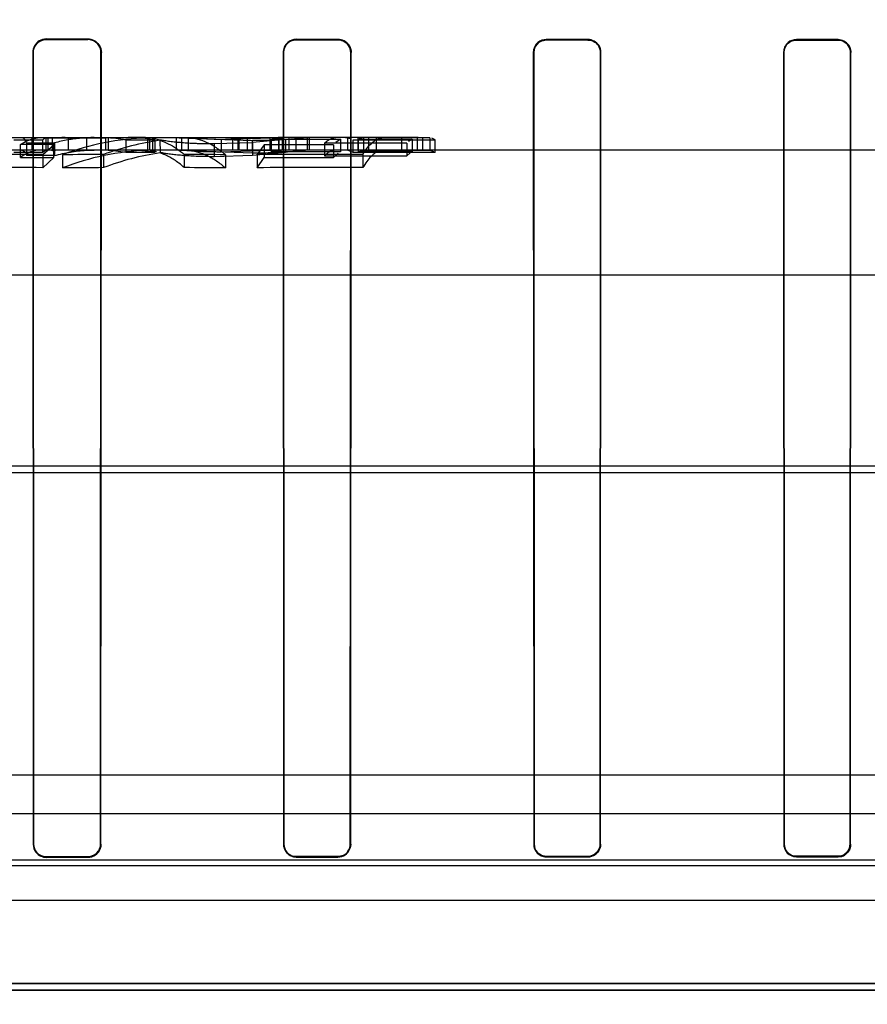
# Model space of a CAD drawing. Header units: millimetres. Extents: x 0 to 297, y 0 to 210.
# Tile 402 of 455: x 240.037 to 240.2, y 160.559 to 160.748. Entities that reach past the tile are written whole.
import ezdxf

# ---------------------------------------------------------------- set-up
doc = ezdxf.new("R2010")
doc.units = ezdxf.units.MM
doc.header["$LTSCALE"] = 16.335
doc.layers.get('0').update_dxf_attribs({"linetype": 'CONTINUOUS'})
for name, color, linetype in [('AXES_REF', 7, 'CONTINUOUS'), ('INTFCLR_1', 7, 'CONTINUOUS'), ('INTFCLR_144815', 7, 'CONTINUOUS'), ('INTFCLR_72935', 7, 'CONTINUOUS')]:
    doc.layers.add(name, color=color, linetype=linetype)

msp = doc.modelspace()

# ---------------------------------------------------------------- linework, layer by layer
at = {"color": 7, "linetype": 'Continuous'}
for radius in [7.756662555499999, 7.756, 7.706331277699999]:
    msp.add_circle((241.4302422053, 154.539298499), radius, dxfattribs=at)
msp.add_arc((241.4302422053, 154.539298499), 7.68, 278.2771290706, 261.7228709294, dxfattribs=at)
at = {"layer": 'AXES_REF', "color": 9, "linetype": 'Continuous'}
msp.add_arc((241.4302422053, 154.539298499), 7.075609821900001, 94.4118118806, 85.5881881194, dxfattribs=at)
at = {"layer": 'INTFCLR_1', "color": 9, "linetype": 'Continuous'}
for p, q in [((240.0420185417, 160.7445349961), (240.0420185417, 160.7446307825)), ((240.0500185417, 160.7446190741), (240.0500185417, 160.7445240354)), ((240.0900185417, 160.7444779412), (240.0900185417, 160.7445699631)), ((240.0980185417, 160.7445619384), (240.0980185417, 160.7444703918)), ((240.1380185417, 160.7444405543), (240.1380185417, 160.7445302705)), ((240.1460185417, 160.7445255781), (240.1460185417, 160.744436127)), ((240.1860185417, 160.7444214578), (240.1860185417, 160.7445100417)), ((240.1940185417, 160.7445084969), (240.1940185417, 160.7444199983)), ((240.0394126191, 160.7420254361), (240.0395084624, 160.7420254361)), ((240.0525108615, 160.7420254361), (240.0526052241, 160.7420254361)), ((240.0874744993, 160.7420254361), (240.0875664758, 160.7420254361)), ((240.1004584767, 160.7420254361), (240.1005495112, 160.7420254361)), ((240.1355151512, 160.7420254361), (240.135604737, 160.7420254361)), ((240.1484252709, 160.7420254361), (240.1485143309, 160.7420254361)), ((240.1835363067, 160.7420254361), (240.18362468, 160.7420254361)), ((240.196410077, 160.7420254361), (240.1964982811, 160.7420254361)), ((240.0395940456, 160.5900254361), (240.0395037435, 160.5900254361)), ((240.0525155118, 160.5900254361), (240.0524264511, 160.5900254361)), ((240.0876489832, 160.5900254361), (240.0875619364, 160.5900254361)), ((240.1004629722, 160.5900254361), (240.1003767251, 160.5900254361)), ((240.1356853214, 160.5900254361), (240.1356003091, 160.5900254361)), ((240.1484296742, 160.5900254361), (240.1483451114, 160.5900254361)), ((240.1837042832, 160.5900254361), (240.1836203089, 160.5900254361)), ((240.1964144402, 160.5900254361), (240.1963306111, 160.5900254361)), ((240.0420185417, 160.5875140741), (240.0420185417, 160.5876040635)), ((240.0500185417, 160.587614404), (240.0500185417, 160.5875250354)), ((240.0900185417, 160.5875711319), (240.0900185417, 160.5876579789)), ((240.0980185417, 160.5876651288), (240.0980185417, 160.5875786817)), ((240.1380185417, 160.5876085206), (240.1380185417, 160.5876934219)), ((240.1460185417, 160.5876976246), (240.1460185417, 160.5876129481)), ((240.1860185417, 160.587627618), (240.1860185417, 160.5877115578)), ((240.1940185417, 160.5877129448), (240.1940185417, 160.5876290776))]:
    msp.add_line(p, q, dxfattribs=at)
at = {"layer": 'INTFCLR_1', "color": 6, "linetype": 'Continuous'}
for p, q in [((240.0420185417, 160.7446307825), (240.0500185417, 160.7446190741)), ((240.0500185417, 160.7445240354), (240.0420185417, 160.7445349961)), ((240.0900185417, 160.7445699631), (240.0980185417, 160.7445619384)), ((240.0980185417, 160.7444703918), (240.0900185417, 160.7444779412)), ((240.1380185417, 160.7445302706), (240.1460185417, 160.7445255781)), ((240.1460185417, 160.744436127), (240.1380185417, 160.7444405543)), ((240.1860185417, 160.7445100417), (240.1940185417, 160.7445084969)), ((240.1940185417, 160.7444199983), (240.1860185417, 160.7444214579)), ((240.0394126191, 160.7420254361), (240.0395037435, 160.5900254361)), ((240.0395084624, 160.7420254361), (240.0395940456, 160.5900254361)), ((240.0524264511, 160.5900254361), (240.0525108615, 160.7420254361)), ((240.0525155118, 160.5900254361), (240.0526052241, 160.7420254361)), ((240.0874744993, 160.7420254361), (240.0875619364, 160.5900254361)), ((240.0875664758, 160.7420254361), (240.0876489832, 160.5900254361)), ((240.1003767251, 160.5900254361), (240.1004584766, 160.7420254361)), ((240.1004629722, 160.5900254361), (240.1005495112, 160.7420254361)), ((240.1355151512, 160.7420254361), (240.1356003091, 160.5900254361)), ((240.135604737, 160.7420254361), (240.1356853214, 160.5900254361)), ((240.1483451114, 160.5900254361), (240.1484252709, 160.7420254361)), ((240.1484296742, 160.5900254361), (240.1485143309, 160.7420254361)), ((240.1835363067, 160.7420254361), (240.1836203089, 160.5900254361)), ((240.18362468, 160.7420254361), (240.1837042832, 160.5900254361)), ((240.1963306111, 160.5900254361), (240.196410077, 160.7420254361)), ((240.1964144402, 160.5900254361), (240.1964982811, 160.7420254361)), ((240.0420185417, 160.5876040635), (240.0500185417, 160.587614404)), ((240.0500185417, 160.5875250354), (240.0420185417, 160.5875140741)), ((240.0900185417, 160.5876579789), (240.0980185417, 160.5876651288)), ((240.0980185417, 160.5875786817), (240.0900185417, 160.5875711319)), ((240.1380185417, 160.5876934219), (240.1460185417, 160.5876976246)), ((240.1460185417, 160.5876129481), (240.1380185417, 160.5876085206)), ((240.1860185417, 160.5877115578), (240.1940185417, 160.5877129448)), ((240.1940185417, 160.5876290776), (240.1860185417, 160.587627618)), ((240.6967799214, 160.562025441), (239.7312571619, 160.562025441)), ((240.6728116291, 160.5633136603), (239.7552254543, 160.5633136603))]:
    msp.add_line(p, q, dxfattribs=at)
at = {"layer": 'INTFCLR_1', "color": 7, "linetype": 'Continuous'}
for points in [[(240.0500185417, 160.7446190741), (240.0501308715, 160.7446164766), (240.0502432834, 160.7446089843), (240.0503555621, 160.7445965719), (240.0504673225, 160.744579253), (240.0505785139, 160.7445570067), (240.050689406, 160.7445297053), (240.0507999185, 160.744497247), (240.050909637, 160.7444596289), (240.0510183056, 160.7444168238)], [(240.0509809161, 160.7443296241), (240.0508782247, 160.7443700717), (240.0507738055, 160.7444059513), (240.0506678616, 160.7444371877), (240.0505603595, 160.7444637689), (240.0504517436, 160.7444855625), (240.0503429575, 160.7445024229), (240.050234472, 160.7445143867), (240.0501262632, 160.7445215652), (240.0500185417, 160.7445240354)], [(240.1004584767, 160.7420254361), (240.1004562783, 160.7421318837), (240.1004494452, 160.742238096), (240.1004379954, 160.7423438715), (240.1004219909, 160.7424488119), (240.1004014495, 160.7425529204), (240.1003762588, 160.7426565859), (240.1003463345, 160.7427597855), (240.1003117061, 160.742862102), (240.1002723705, 160.7429633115)], [(240.1003564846, 160.7429984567), (240.100396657, 160.7428951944), (240.1004323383, 160.7427900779), (240.1004634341, 160.7426833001), (240.1004899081, 160.7425748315), (240.1005116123, 160.7424650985), (240.1005283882, 160.7423550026), (240.1005402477, 160.7422449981), (240.1005472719, 160.7421350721), (240.1005495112, 160.7420254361)]]:
    msp.add_lwpolyline(points, dxfattribs=at)
at = {"layer": 'INTFCLR_1', "color": 6, "linetype": 'Continuous'}
for points, knots in [([(240.0420185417, 160.7446307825), (240.041553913, 160.7446314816), (240.0402092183, 160.7442914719), (240.0394115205, 160.7428807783), (240.0394126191, 160.7420254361)], [0, 0, 0, 0, 0.3519992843, 1, 1, 1, 1]), ([(240.0420185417, 160.7445349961), (240.0415725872, 160.744535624), (240.0402777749, 160.7442095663), (240.0395074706, 160.7428507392), (240.0395084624, 160.7420254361)], [0, 0, 0, 0, 0.3507979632, 1, 1, 1, 1]), ([(240.0900185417, 160.7445699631), (240.0894354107, 160.7445705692), (240.0880943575, 160.7441035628), (240.0874736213, 160.7427396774), (240.0874744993, 160.7420254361)], [0, 0, 0, 0, 0.4494707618, 1, 1, 1, 1]), ([(240.0900185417, 160.7444779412), (240.0894567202, 160.7444784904), (240.088164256, 160.7440285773), (240.0875656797, 160.7427140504), (240.0875664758, 160.7420254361)], [0, 0, 0, 0, 0.449300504, 1, 1, 1, 1]), ([(240.1380185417, 160.7445302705), (240.1374521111, 160.7445306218), (240.136134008, 160.7440788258), (240.1355143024, 160.7427355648), (240.1355151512, 160.7420254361)], [0, 0, 0, 0, 0.4437165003, 1, 1, 1, 1]), ([(240.1380185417, 160.7444405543), (240.1374718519, 160.7444408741), (240.1362008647, 160.7440046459), (240.1356039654, 160.7427096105), (240.135604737, 160.7420254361)], [0, 0, 0, 0, 0.4441510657, 1, 1, 1, 1]), ([(240.1485143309, 160.7420254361), (240.1485149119, 160.742514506), (240.1481455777, 160.7438131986), (240.1467984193, 160.7445251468), (240.1460185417, 160.7445255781)], [0, 0, 0, 0, 0.3854139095, 1, 1, 1, 1]), ([(240.1484252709, 160.7420254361), (240.1484257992, 160.7424965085), (240.1480701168, 160.7437486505), (240.146771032, 160.7444357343), (240.1460185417, 160.744436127)], [0, 0, 0, 0, 0.3850006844, 1, 1, 1, 1]), ([(240.1860185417, 160.7445100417), (240.18546141, 160.7445101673), (240.1841553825, 160.7440667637), (240.1835354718, 160.7427340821), (240.1835363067, 160.7420254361)], [0, 0, 0, 0, 0.4401495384, 1, 1, 1, 1]), ([(240.1860185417, 160.7444214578), (240.1854758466, 160.7444215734), (240.1842152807, 160.7439880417), (240.183623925, 160.742703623), (240.18362468, 160.7420254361)], [0, 0, 0, 0, 0.4445105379, 1, 1, 1, 1]), ([(240.1940185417, 160.7445084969), (240.1945718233, 160.7445084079), (240.1958758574, 160.7440686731), (240.1964991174, 160.7427367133), (240.1964982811, 160.7420254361)], [0, 0, 0, 0, 0.4375292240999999, 1, 1, 1, 1]), ([(240.196410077, 160.7420254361), (240.1964106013, 160.7424971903), (240.1960533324, 160.7437420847), (240.1947627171, 160.7444198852), (240.1940185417, 160.7444199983)], [0, 0, 0, 0, 0.3879783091, 1, 1, 1, 1]), ([(240.0395037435, 160.5900254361), (240.0395037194, 160.5894674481), (240.039946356, 160.5881470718), (240.041295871, 160.5875130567), (240.0420185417, 160.5875140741)], [0, 0, 0, 0, 0.4357037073, 1, 1, 1, 1]), ([(240.0395940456, 160.5900254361), (240.0395940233, 160.589479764), (240.0400291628, 160.5882052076), (240.0413291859, 160.5876031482), (240.0420185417, 160.5876040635)], [0, 0, 0, 0, 0.4418296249, 1, 1, 1, 1]), ([(240.0500185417, 160.587614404), (240.0504963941, 160.587615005), (240.0517492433, 160.5879801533), (240.0524264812, 160.5892790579), (240.0524264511, 160.5900254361)], [0, 0, 0, 0, 0.3903289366, 1, 1, 1, 1]), ([(240.0525155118, 160.5900254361), (240.0525155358, 160.5894622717), (240.0520670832, 160.588148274), (240.0507286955, 160.5875259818), (240.0500185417, 160.5875250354)], [0, 0, 0, 0, 0.4422807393, 1, 1, 1, 1]), ([(240.0875619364, 160.5900254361), (240.0875619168, 160.5895566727), (240.0879144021, 160.5882831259), (240.0892408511, 160.5875703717), (240.0900185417, 160.5875711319)], [0, 0, 0, 0, 0.376077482, 1, 1, 1, 1]), ([(240.0876489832, 160.5900254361), (240.0876489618, 160.5894843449), (240.0880826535, 160.5882369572), (240.0893521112, 160.5876573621), (240.0900185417, 160.5876579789)], [0, 0, 0, 0, 0.4481005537, 1, 1, 1, 1]), ([(240.0980185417, 160.5876651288), (240.0984807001, 160.5876655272), (240.0997063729, 160.5880168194), (240.1003767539, 160.5892892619), (240.1003767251, 160.5900254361)], [0, 0, 0, 0, 0.3856679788, 1, 1, 1, 1]), ([(240.1004629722, 160.5900254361), (240.1004629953, 160.5894647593), (240.1000135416, 160.5881767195), (240.0987045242, 160.587579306), (240.0980185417, 160.5875786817)], [0, 0, 0, 0, 0.4497433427, 1, 1, 1, 1]), ([(240.1356003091, 160.5900254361), (240.1356002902, 160.5895595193), (240.1359516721, 160.5883046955), (240.1372569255, 160.5876080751), (240.1380185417, 160.5876085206)], [0, 0, 0, 0, 0.3795554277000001, 1, 1, 1, 1]), ([(240.1356853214, 160.5900254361), (240.1356853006, 160.5894849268), (240.136120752, 160.5882550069), (240.1373696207, 160.5876930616), (240.1380185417, 160.5876934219)], [0, 0, 0, 0, 0.4544270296, 1, 1, 1, 1]), ([(240.1460185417, 160.5876976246), (240.1464709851, 160.5876978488), (240.1476794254, 160.5880405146), (240.1483451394, 160.58929605), (240.1483451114, 160.5900254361)], [0, 0, 0, 0, 0.382833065, 1, 1, 1, 1]), ([(240.1484296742, 160.5900254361), (240.1484296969, 160.5894628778), (240.147975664, 160.5881906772), (240.1466857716, 160.5876132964), (240.1460185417, 160.5876129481)], [0, 0, 0, 0, 0.457443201, 1, 1, 1, 1]), ([(240.1836203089, 160.5900254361), (240.1836202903, 160.5895611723), (240.1839708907, 160.5883160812), (240.1852650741, 160.5876274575), (240.1860185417, 160.587627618)], [0, 0, 0, 0, 0.3812530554, 1, 1, 1, 1]), ([(240.1837042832, 160.5900254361), (240.1837042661, 160.5895774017), (240.1840426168, 160.5883758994), (240.185291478, 160.5877114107), (240.1860185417, 160.5877115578)], [0, 0, 0, 0, 0.3812740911, 1, 1, 1, 1])]:
    msp.add_open_spline(points, degree=3, knots=knots, dxfattribs=at)
at = {"layer": 'INTFCLR_1', "color": 7, "linetype": 'Continuous'}
for points, knots in [([(240.0526052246, 160.7420254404), (240.0526059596, 160.7425159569), (240.0522390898, 160.7438578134), (240.0508422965, 160.7446197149), (240.0500185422, 160.7446190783)], [0, 0, 0, 0, 0.373223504, 1, 1, 1, 1]), ([(240.0525108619, 160.7420254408), (240.0525115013, 160.7424991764), (240.0521568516, 160.7437922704), (240.0508111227, 160.7445245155), (240.050018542, 160.7445240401)], [0, 0, 0, 0, 0.3741054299, 1, 1, 1, 1]), ([(240.0525108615, 160.7420254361), (240.0525114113, 160.7424847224), (240.0522369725, 160.7434673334), (240.0514454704, 160.7441346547), (240.0509809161, 160.7443296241)], [0, 0, 0, 0, 0.4768856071, 1, 1, 1, 1]), ([(240.0510183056, 160.7444168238), (240.0514674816, 160.74422807), (240.0522946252, 160.7435618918), (240.0526058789, 160.7425376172), (240.0526052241, 160.7420254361)], [0, 0, 0, 0, 0.4875137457, 1, 1, 1, 1]), ([(240.1005495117, 160.7420254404), (240.1005501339, 160.7425147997), (240.1001817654, 160.7438296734), (240.0988156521, 160.7445628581), (240.0980185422, 160.7445619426)], [0, 0, 0, 0, 0.3803894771, 1, 1, 1, 1]), ([(240.0980185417, 160.7445619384), (240.0984775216, 160.7445614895), (240.0994752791, 160.7442856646), (240.1001572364, 160.743479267), (240.1003564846, 160.7429984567)], [0, 0, 0, 0, 0.4686149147, 1, 1, 1, 1]), ([(240.1004584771, 160.7420254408), (240.100459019, 160.7424973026), (240.1001037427, 160.7437648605), (240.0987868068, 160.7444711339), (240.098018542, 160.7444703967)], [0, 0, 0, 0, 0.380494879, 1, 1, 1, 1]), ([(240.1002723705, 160.7429633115), (240.1000863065, 160.7434122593), (240.0994408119, 160.7441923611), (240.0984768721, 160.7444699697), (240.0980185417, 160.7444703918)], [0, 0, 0, 0, 0.5146385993, 1, 1, 1, 1]), ([(240.1940185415, 160.5877129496), (240.1944665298, 160.5877132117), (240.1956667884, 160.5880519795), (240.1963304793, 160.589299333), (240.1963306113, 160.590025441)], [0, 0, 0, 0, 0.3815601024, 1, 1, 1, 1]), ([(240.1940185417, 160.5876290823), (240.1944827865, 160.5876293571), (240.1957265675, 160.5879804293), (240.1964143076, 160.5892730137), (240.1964144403, 160.5900254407)], [0, 0, 0, 0, 0.3815695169, 1, 1, 1, 1])]:
    msp.add_open_spline(points, degree=3, knots=knots, dxfattribs=at)
for points in [[(240.1964144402, 160.5900254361), (240.1964144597, 160.5895617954), (240.1963385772, 160.5890222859), (240.19601081, 160.5886943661)], [(240.1940185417, 160.5877129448), (240.1945394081, 160.58771302), (240.19512096, 160.5878727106), (240.1954891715, 160.5882411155)], [(240.195712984, 160.5883313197), (240.195370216, 160.5879883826), (240.1949057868, 160.5876632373), (240.1944209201, 160.5876631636)], [(240.1956537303, 160.5883906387), (240.1959698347, 160.588706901), (240.1962860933, 160.5891265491), (240.1962860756, 160.5895736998)]]:
    msp.add_open_spline(points, degree=3, dxfattribs=at)
at = {"layer": 'INTFCLR_144815', "color": 9, "linetype": 'Continuous'}
for p, q in [((240.0340527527, 160.7256984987), (240.0577709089, 160.7256985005)), ((240.0606708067, 160.7256984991), (240.0722468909, 160.7256984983)), ((240.0742580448, 160.7245419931), (240.0742580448, 160.7220978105)), ((240.0816366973, 160.7227096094), (240.0816366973, 160.7251310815)), ((240.1134199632, 160.7256984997), (240.0865299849, 160.7256984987)), ((240.4915298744, 160.723298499), (239.7369437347, 160.723298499)), ((240.7288217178, 160.699298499), (239.7842564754, 160.6992984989)), ((240.8172109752, 160.6626480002), (239.685174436, 160.6626480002)), ((239.7547497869, 160.6613919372), (240.7641142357, 160.6613919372)), ((240.5819457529, 160.5958568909), (239.8460913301, 160.5958568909)), ((240.437049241, 160.58695841), (239.990987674, 160.58695477)), ((239.9838373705, 160.5859360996), (240.4441997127, 160.5859360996)), ((239.5858962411, 160.5792984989), (240.8803266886, 160.5792984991))]:
    msp.add_line(p, q, dxfattribs=at)
at = {"layer": 'INTFCLR_144815', "color": 6, "linetype": 'Continuous'}
for p, q in [((240.0358044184, 160.7252438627), (240.0413606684, 160.7252438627)), ((240.0370456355, 160.721890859), (240.0370456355, 160.7243428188)), ((240.0434566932, 160.7243428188), (240.0370456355, 160.7243428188)), ((240.0382026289, 160.7246900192), (240.0436282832, 160.7246900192)), ((240.0382026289, 160.7246894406), (240.0382026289, 160.7222509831)), ((240.0392666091, 160.725698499), (240.0392666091, 160.723298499)), ((240.0413273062, 160.7224534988), (240.0434566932, 160.7243336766)), ((240.0413606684, 160.7228266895), (240.0413606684, 160.7252438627)), ((240.0419186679, 160.725673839), (240.0419186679, 160.7232729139)), ((240.0419186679, 160.725673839), (240.0533814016, 160.725673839)), ((240.0423401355, 160.725698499), (240.0423401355, 160.723298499)), ((240.0428735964, 160.725698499), (240.0431890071, 160.7255931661)), ((240.0431890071, 160.7231892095), (240.0431890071, 160.7255931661)), ((240.0434566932, 160.7218813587), (240.0434566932, 160.7243336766)), ((240.0436282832, 160.7246900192), (240.0436282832, 160.722251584)), ((240.0462424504, 160.725698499), (240.0462424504, 160.723298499)), ((240.0498137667, 160.723298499), (240.0498137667, 160.725698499)), ((240.0533814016, 160.7256737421), (240.0533814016, 160.7232728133)), ((240.053922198, 160.725698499), (240.053922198, 160.723298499)), ((240.0573170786, 160.7252416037), (240.0573170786, 160.7228243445)), ((240.0573170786, 160.7252416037), (240.0628792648, 160.7252416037)), ((240.0606708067, 160.7256984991), (240.0577709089, 160.7256985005)), ((240.0614551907, 160.7256674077), (240.0614551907, 160.7232662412)), ((240.0618139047, 160.725698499), (240.0618139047, 160.723298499)), ((240.0620374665, 160.7256984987), (240.0638460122, 160.7252956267)), ((240.0624628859, 160.723298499), (240.0624628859, 160.725698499)), ((240.0628792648, 160.7252479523), (240.0628792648, 160.7228309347)), ((240.0638460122, 160.7252956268), (240.0638593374, 160.7227650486)), ((240.0657267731, 160.725698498), (240.0816366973, 160.7251310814)), ((240.0669809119, 160.725698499), (240.0669809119, 160.723298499)), ((240.0676718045, 160.725698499), (240.0755699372, 160.7253437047)), ((240.0679538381, 160.725698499), (240.0679538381, 160.723298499)), ((240.0693468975, 160.7256675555), (240.0705465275, 160.7256950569)), ((240.0693468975, 160.7232663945), (240.0693468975, 160.7256675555)), ((240.0722468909, 160.7256984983), (240.0865299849, 160.7256984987)), ((240.0722468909, 160.7256984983), (240.0805978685, 160.7256164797)), ((240.0742580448, 160.7245419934), (240.0815832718, 160.7247863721)), ((240.0755699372, 160.7253437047), (240.0849965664, 160.7256326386)), ((240.0755699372, 160.7253437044), (240.0755699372, 160.7229303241)), ((240.0777781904, 160.725698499), (240.0777781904, 160.723298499)), ((240.0787650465, 160.725698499), (240.0787650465, 160.723298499)), ((240.0790069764, 160.725698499), (240.0790069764, 160.723298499)), ((240.0867044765, 160.7256984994), (240.0805978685, 160.7256164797)), ((240.0805978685, 160.7256164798), (240.0805978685, 160.7232134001)), ((240.0879171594, 160.7253343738), (240.0815832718, 160.7247863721)), ((240.0815832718, 160.7247863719), (240.0815832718, 160.722351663)), ((240.0838714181, 160.724320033), (240.0824747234, 160.7224457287)), ((240.097143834, 160.724338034), (240.0838714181, 160.724338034)), ((240.0838714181, 160.724320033), (240.0838714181, 160.7218671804)), ((240.0849965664, 160.723230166), (240.0849965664, 160.7256326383)), ((240.0852223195, 160.7253781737), (240.0852223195, 160.7229660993)), ((240.0852223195, 160.7253781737), (240.0984947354, 160.7253781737)), ((240.0865299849, 160.725698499), (240.0856574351, 160.7255521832)), ((240.0865961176, 160.725698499), (240.0865961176, 160.723298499)), ((240.0867025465, 160.723298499), (240.0867025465, 160.725698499)), ((240.0873057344, 160.725698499), (240.0873057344, 160.723298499)), ((240.0879171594, 160.7253343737), (240.0879171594, 160.7229206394)), ((240.0885652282, 160.725698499), (240.0885652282, 160.723298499)), ((240.0899695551, 160.723298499), (240.0899695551, 160.725698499)), ((240.0921911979, 160.723298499), (240.0921911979, 160.725698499)), ((240.0925236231, 160.723298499), (240.0925236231, 160.725698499)), ((240.1112290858, 160.7246521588), (240.0954388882, 160.7246521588)), ((240.0954388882, 160.7246458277), (240.0954388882, 160.7222056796)), ((240.097143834, 160.724338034), (240.097143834, 160.7218858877)), ((240.0984947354, 160.7253801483), (240.097591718, 160.7247677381)), ((240.0984947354, 160.7253801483), (240.0984947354, 160.7229681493)), ((240.0994722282, 160.725698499), (240.1004292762, 160.7254982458)), ((240.0998685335, 160.725698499), (240.0998685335, 160.723298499)), ((240.1009060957, 160.7228311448), (240.1009060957, 160.7252481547)), ((240.1009060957, 160.7252438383), (240.1166962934, 160.7252438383)), ((240.1018376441, 160.725698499), (240.1018376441, 160.723298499)), ((240.1029125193, 160.7256920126), (240.1019211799, 160.7254036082)), ((240.1019211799, 160.725402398), (240.1019211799, 160.7229912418)), ((240.1019211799, 160.725402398), (240.11224417, 160.725402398)), ((240.1029125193, 160.7256920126), (240.1029125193, 160.7232917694)), ((240.1132355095, 160.7256915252), (240.1029125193, 160.7256915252)), ((240.103909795, 160.725698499), (240.103909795, 160.723298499)), ((240.105352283, 160.7256600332), (240.1049314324, 160.725698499)), ((240.1156752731, 160.7256611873), (240.105352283, 160.7256611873)), ((240.105352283, 160.7256600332), (240.105352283, 160.7232585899)), ((240.1102712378, 160.723298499), (240.1102712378, 160.725698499)), ((240.1112290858, 160.7246521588), (240.1112290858, 160.722212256)), ((240.11224417, 160.7253972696), (240.111566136, 160.7249440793)), ((240.11224417, 160.7253972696), (240.11224417, 160.722985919)), ((240.1134199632, 160.7256984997), (240.1132355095, 160.7256910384)), ((240.1132355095, 160.7256915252), (240.1132355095, 160.7232912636)), ((240.1134199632, 160.7256984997), (240.1142327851, 160.725698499)), ((240.1142327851, 160.725698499), (240.1142327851, 160.723298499)), ((240.1156752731, 160.7256611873), (240.1156752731, 160.7232597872)), ((240.1166962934, 160.725251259), (240.1160163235, 160.7255761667)), ((240.1166962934, 160.7228266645), (240.1166962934, 160.7252438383)), ((240.0413606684, 160.7228266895), (240.0358044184, 160.7228266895)), ((240.0413273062, 160.7224534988), (240.0413273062, 160.7199251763)), ((240.0419186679, 160.7232730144), (240.0413606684, 160.7228194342)), ((240.0533814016, 160.7232729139), (240.0419186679, 160.7232729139)), ((240.0431890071, 160.7231892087), (240.0428735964, 160.7232985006)), ((240.045122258, 160.7223993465), (240.045122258, 160.7198687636)), ((240.0530139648, 160.7224560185), (240.0530139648, 160.7199278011)), ((240.0628792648, 160.7228243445), (240.0573170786, 160.7228243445)), ((240.0619667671, 160.7232746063), (240.0632044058, 160.7229995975)), ((240.0816366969, 160.7227096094), (240.0657267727, 160.723298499)), ((240.0685149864, 160.7224601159), (240.0685149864, 160.7199320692)), ((240.0711468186, 160.723298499), (240.0699458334, 160.7232842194)), ((240.0805978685, 160.7232134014), (240.0722468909, 160.7232984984)), ((240.0742580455, 160.7220978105), (240.0815832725, 160.722351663)), ((240.0849965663, 160.723230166), (240.0755699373, 160.7229303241)), ((240.0764066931, 160.7224115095), (240.0764066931, 160.7198814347)), ((240.0805978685, 160.7232134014), (240.0867044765, 160.7232984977)), ((240.0815832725, 160.722351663), (240.0879171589, 160.7229206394)), ((240.0824747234, 160.7224457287), (240.0824747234, 160.7199170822)), ((240.0852223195, 160.7229570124), (240.086093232, 160.7232604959)), ((240.0984947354, 160.7229660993), (240.0852223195, 160.7229660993)), ((240.097143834, 160.7218900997), (240.0980418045, 160.7226914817)), ((240.1009060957, 160.7228311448), (240.0999514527, 160.7232464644)), ((240.1166962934, 160.7228266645), (240.1009060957, 160.7228266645)), ((240.1019211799, 160.7229924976), (240.1029125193, 160.7232917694)), ((240.11224417, 160.7229912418), (240.1019211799, 160.7229912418)), ((240.1027764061, 160.7224571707), (240.1027764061, 160.7199290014)), ((240.1029125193, 160.7232912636), (240.1132355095, 160.7232912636)), ((240.1049314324, 160.723298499), (240.105352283, 160.7232585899)), ((240.105352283, 160.7232597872), (240.1156752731, 160.7232597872)), ((240.1112290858, 160.7222009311), (240.1119044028, 160.72277705)), ((240.1132355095, 160.7232907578), (240.1134199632, 160.723298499)), ((240.1156752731, 160.7232609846), (240.1163567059, 160.7230293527)), ((240.0370456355, 160.721890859), (240.0434566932, 160.721890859)), ((240.0436282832, 160.722251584), (240.0382026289, 160.722251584)), ((240.0434566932, 160.7218813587), (240.0413273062, 160.7199251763)), ((240.0824747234, 160.7199170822), (240.0838714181, 160.7218671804)), ((240.0838714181, 160.7218858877), (240.097143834, 160.7218858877)), ((240.0954388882, 160.722212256), (240.1112290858, 160.722212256)), ((240.6656491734, 160.6032984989), (239.8208371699, 160.603298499))]:
    msp.add_line(p, q, dxfattribs=at)
msp.add_lwpolyline([(240.0413606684, 160.7252368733), (240.0414225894, 160.7253124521), (240.041484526, 160.7253812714), (240.0415464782, 160.725443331), (240.0416084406, 160.7254986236), (240.0416704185, 160.7255471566), (240.0417324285, 160.7255889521), (240.0417944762, 160.7256240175), (240.041856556, 160.7256523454), (240.0419186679, 160.7256739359)], dxfattribs=at)
for centre, radius, start, end in [((240.045647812, 160.6969483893), 0.0287501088, 89.99999319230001, 94.90611832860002), ((240.0632379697, 160.6743151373), 0.0513832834, 91.98831920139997, 110.6438857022), ((240.0711925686, 160.6731187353), 0.0525796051, 98.0171224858, 110.2266078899), ((240.0521664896, 160.6968915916), 0.0288078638, 79.700641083, 87.5829453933), ((240.0577641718, 160.6964437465), 0.0292547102, 79.9303058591, 89.9868054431), ((240.0606704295, 160.7157790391), 0.0099194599, 85.46239954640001, 89.9978208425), ((240.0828438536, 160.6901044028), 0.035593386, 81.80543398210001, 86.5325959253), ((240.0318079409, 159.0099299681), 1.7125499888, 89.6815145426, 90.34975993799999), ((240.0456486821, 160.6955658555), 0.0277326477, 90.0017905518, 95.0883864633), ((240.061496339, 158.9916608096), 1.7308159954, 90.2807959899, 90.5420447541), ((240.0632453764, 160.6737145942), 0.0495842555, 92.06906323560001, 111.4381893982), ((240.0712080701, 160.672531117), 0.0507686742, 98.32277566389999, 111.0002348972), ((240.0521763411, 160.6956079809), 0.0276910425, 79.30122498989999, 87.50581318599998), ((240.0577531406, 160.6949722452), 0.0283264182, 79.57394204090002, 89.9640598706), ((240.0606703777, 160.7137353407), 0.0095631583, 85.2926531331, 89.9974294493), ((240.0617761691, 158.9875739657), 1.7348992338, 89.51681503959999, 89.7774471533), ((240.0936435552, 158.9154801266), 1.8070001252, 89.71041726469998, 90.3541399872), ((240.0828407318, 160.6889541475), 0.0343437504, 81.499832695, 86.4010483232), ((240.0318077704, 159.0766859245), 1.6432668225, 89.66808051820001, 90.3645007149), ((240.0614587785, 159.0634981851), 1.6564511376, 90.29210295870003, 90.56508086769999), ((240.0617499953, 159.0504476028), 1.6694981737, 89.49698793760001, 89.76783053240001), ((240.0936431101, 158.9860514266), 1.7339016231, 89.6981941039, 90.36905545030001)]:
    msp.add_arc(centre, radius, start, end, dxfattribs=at)
for points, knots in [([(240.0370456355, 160.724348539), (240.0374622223, 160.7246338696), (240.0383093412, 160.7251241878), (240.0396608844, 160.7255925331), (240.040580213, 160.725698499), (240.0410284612, 160.725698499)], [0, 0, 0, 0, 0.3552943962, 0.6845921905, 1, 1, 1, 1]), ([(240.0512117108, 160.725698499), (240.0503692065, 160.7256984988), (240.0486711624, 160.7256239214), (240.0461338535, 160.7252870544), (240.0444584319, 160.7249132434), (240.0436282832, 160.7246905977)], [0, 0, 0, 0, 0.3295454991, 0.6638117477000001, 1, 1, 1, 1]), ([(240.0638460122, 160.7252956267), (240.0641480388, 160.7252456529), (240.0647646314, 160.7251428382), (240.065758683, 160.7250036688), (240.0668669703, 160.7248748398), (240.0680604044, 160.7247647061), (240.0693277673, 160.7246732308), (240.0704353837, 160.724617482), (240.0714220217, 160.7245815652), (240.0722715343, 160.7245609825), (240.0732247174, 160.724545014), (240.0738979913, 160.7245428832), (240.0742580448, 160.7245419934)], [0, 0, 0, 0, 0.0878679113, 0.1794116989, 0.2880680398, 0.4080873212, 0.5233835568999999, 0.6527561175, 0.7263790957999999, 0.8067566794, 0.8966552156, 1, 1, 1, 1]), ([(240.0638593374, 160.7251844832), (240.0644007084, 160.7250071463), (240.0654873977, 160.7245544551), (240.067047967, 160.7236316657), (240.0680317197, 160.7228737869), (240.0685149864, 160.7224601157)], [0, 0, 0, 0, 0.3150314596, 0.6482155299, 1, 1, 1, 1]), ([(240.0764066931, 160.7224115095), (240.0758643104, 160.7228816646), (240.07476069, 160.7237320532), (240.0729980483, 160.7247318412), (240.0711934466, 160.7254001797), (240.0699595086, 160.7256185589), (240.0693468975, 160.7256675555)], [0, 0, 0, 0, 0.2725716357, 0.5273624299, 0.7666263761, 1, 1, 1, 1]), ([(240.0926554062, 160.7256984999), (240.0923580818, 160.7256984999), (240.0915857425, 160.7256247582), (240.0905064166, 160.7255195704), (240.0893700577, 160.7254184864), (240.0883224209, 160.7253374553), (240.0871930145, 160.7252671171), (240.0859763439, 160.725208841), (240.0846722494, 160.7251662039), (240.0832098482, 160.7251364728), (240.0821863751, 160.7251321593), (240.0816366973, 160.7251310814)], [0, 0, 0, 0, 0.0808065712, 0.2104255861, 0.2949528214, 0.3908138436, 0.4960050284, 0.6024811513, 0.7218478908, 0.8506087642, 1, 1, 1, 1]), ([(240.0954388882, 160.7246458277), (240.0956615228, 160.7248618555), (240.0961110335, 160.7252354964), (240.0968584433, 160.7256110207), (240.097378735, 160.725698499), (240.0976260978, 160.725698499)], [0, 0, 0, 0, 0.3748445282, 0.7011033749, 1, 1, 1, 1]), ([(240.1027764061, 160.7224571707), (240.1030241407, 160.7228640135), (240.1035120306, 160.723591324), (240.1043140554, 160.7245141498), (240.1051251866, 160.7251828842), (240.1059625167, 160.7256008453), (240.1065465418, 160.725698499), (240.1068251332, 160.725698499)], [0, 0, 0, 0, 0.2646885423, 0.4855285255, 0.6772668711, 0.8451925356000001, 1, 1, 1, 1]), ([(240.0410284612, 160.723298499), (240.040579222, 160.723298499), (240.0396575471, 160.7231878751), (240.0383048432, 160.7227003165), (240.037460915, 160.7221923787), (240.0370456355, 160.7218968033)], [0, 0, 0, 0, 0.3145739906, 0.6430700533, 1, 1, 1, 1]), ([(240.0436282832, 160.7222521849), (240.0441244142, 160.722390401), (240.0451218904, 160.7226402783), (240.046633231, 160.7229336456), (240.0481536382, 160.7231439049), (240.0496807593, 160.7232703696), (240.0507014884, 160.723298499), (240.0512117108, 160.723298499)], [0, 0, 0, 0, 0.2012328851, 0.4015582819, 0.6012628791, 0.8006431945, 1, 1, 1, 1]), ([(240.0638460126, 160.7228804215), (240.0641218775, 160.7228330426), (240.0647056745, 160.7227312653), (240.0656306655, 160.7225952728), (240.0666605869, 160.7224671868), (240.0677383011, 160.7223579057), (240.0688890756, 160.7222637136), (240.0701458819, 160.7221888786), (240.0713147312, 160.7221407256), (240.0723683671, 160.7221157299), (240.0732766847, 160.7221005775), (240.0739162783, 160.722098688), (240.0742580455, 160.7220978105)], [0, 0, 0, 0, 0.08031546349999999, 0.1700325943, 0.268237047, 0.3780950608, 0.4808317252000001, 0.5995222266, 0.7393366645, 0.8164785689, 0.9019332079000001, 1, 1, 1, 1]), ([(240.0685149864, 160.7199320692), (240.0681865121, 160.7202249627), (240.0675555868, 160.7207485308), (240.0666187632, 160.7214122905), (240.0657315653, 160.7219463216), (240.0648285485, 160.7223995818), (240.0641941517, 160.7226511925), (240.0638593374, 160.7227650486)], [0, 0, 0, 0, 0.2407091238, 0.4479075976, 0.6274068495, 0.8065744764, 1, 1, 1, 1]), ([(240.0755699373, 160.7229303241), (240.0752094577, 160.7229311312), (240.0745003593, 160.7229326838), (240.0734720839, 160.7229506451), (240.0725373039, 160.7229753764), (240.0717031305, 160.7230081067), (240.0707295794, 160.723057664), (240.0696307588, 160.723137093), (240.0685414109, 160.7232128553), (240.0679114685, 160.723298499), (240.0676718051, 160.723298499)], [0, 0, 0, 0, 0.136720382, 0.2689361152, 0.3900449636, 0.4913753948, 0.5855486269, 0.7597641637, 0.9091022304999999, 1, 1, 1, 1]), ([(240.0693468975, 160.7232663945), (240.0696537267, 160.7232409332), (240.070268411, 160.723159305), (240.071180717, 160.722947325), (240.0720844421, 160.7226468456), (240.0729779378, 160.7222595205), (240.0738598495, 160.7217871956), (240.074728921, 160.7212318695), (240.075583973, 160.7205957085), (240.0761341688, 160.7201275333), (240.0764066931, 160.7198814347)], [0, 0, 0, 0, 0.1158968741, 0.2329809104, 0.3520699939, 0.4739020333, 0.5991191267, 0.7282635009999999, 0.8617756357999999, 1, 1, 1, 1]), ([(240.0926554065, 160.723298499), (240.0923686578, 160.723298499), (240.0916340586, 160.7232271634), (240.0906215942, 160.7231247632), (240.0895621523, 160.7230247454), (240.088590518, 160.7229446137), (240.0875064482, 160.7228691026), (240.0862927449, 160.7228042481), (240.084929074, 160.7227522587), (240.0833545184, 160.7227168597), (240.0822406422, 160.722710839), (240.0816366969, 160.7227096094)], [0, 0, 0, 0, 0.0779215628, 0.2001269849, 0.2767525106, 0.3670487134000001, 0.4650615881, 0.5720392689, 0.6973201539, 0.8358825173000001, 1, 1, 1, 1]), ([(240.0976260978, 160.723298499), (240.0973780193, 160.723298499), (240.0968554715, 160.7232074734), (240.0961076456, 160.7228161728), (240.095660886, 160.7224294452), (240.0954388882, 160.7222056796)], [0, 0, 0, 0, 0.2972433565, 0.6223269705, 1, 1, 1, 1]), ([(240.1068251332, 160.723298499), (240.1065448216, 160.723298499), (240.105956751, 160.7231955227), (240.1051167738, 160.722757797), (240.1043011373, 160.7220565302), (240.1035027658, 160.7210962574), (240.1030188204, 160.720343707), (240.1027764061, 160.7199290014)], [0, 0, 0, 0, 0.1532186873, 0.3195712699, 0.5119813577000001, 0.7374347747, 1, 1, 1, 1])]:
    msp.add_open_spline(points, degree=3, knots=knots, dxfattribs=at)
for points in [[(240.0382026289, 160.7246894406), (240.0380489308, 160.7250201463), (240.0379395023, 160.7255854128), (240.0375748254, 160.725585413)], [(240.0372568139, 160.723298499), (240.0375096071, 160.723298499), (240.0377697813, 160.7230871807), (240.0378730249, 160.7228564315)]]:
    msp.add_open_spline(points, degree=3, dxfattribs=at)
at = {"layer": 'INTFCLR_72935', "color": 9, "linetype": 'Continuous'}
for p, q in [((240.0420185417, 160.7446307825), (240.0420185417, 160.7445349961)), ((240.0500185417, 160.7445240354), (240.0500185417, 160.7446190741)), ((240.0900185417, 160.7445699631), (240.0900185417, 160.7444779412)), ((240.0980185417, 160.7444703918), (240.0980185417, 160.7445619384)), ((240.1380185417, 160.7445302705), (240.1380185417, 160.7444405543)), ((240.1460185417, 160.744436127), (240.1460185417, 160.7445255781)), ((240.1860185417, 160.7445100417), (240.1860185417, 160.7444214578)), ((240.1940185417, 160.7444199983), (240.1940185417, 160.7445084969)), ((240.0395084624, 160.7420254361), (240.0394126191, 160.7420254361)), ((240.0526052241, 160.7420254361), (240.0525108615, 160.7420254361)), ((240.0875664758, 160.7420254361), (240.0874744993, 160.7420254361)), ((240.1005495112, 160.7420254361), (240.1004584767, 160.7420254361)), ((240.135604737, 160.7420254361), (240.1355151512, 160.7420254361)), ((240.1485143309, 160.7420254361), (240.1484252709, 160.7420254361)), ((240.18362468, 160.7420254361), (240.1835363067, 160.7420254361)), ((240.1964982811, 160.7420254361), (240.196410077, 160.7420254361)), ((240.0395037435, 160.5900254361), (240.0395940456, 160.5900254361)), ((240.0524264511, 160.5900254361), (240.0525155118, 160.5900254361)), ((240.0875619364, 160.5900254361), (240.0876489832, 160.5900254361)), ((240.1003767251, 160.5900254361), (240.1004629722, 160.5900254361)), ((240.1356003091, 160.5900254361), (240.1356853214, 160.5900254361)), ((240.1483451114, 160.5900254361), (240.1484296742, 160.5900254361)), ((240.1836203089, 160.5900254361), (240.1837042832, 160.5900254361)), ((240.1963306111, 160.5900254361), (240.1964144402, 160.5900254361)), ((240.0420185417, 160.5876040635), (240.0420185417, 160.5875140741)), ((240.0500185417, 160.5875250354), (240.0500185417, 160.587614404)), ((240.0900185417, 160.5876579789), (240.0900185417, 160.5875711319)), ((240.0980185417, 160.5875786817), (240.0980185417, 160.5876651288)), ((240.1380185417, 160.5876934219), (240.1380185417, 160.5876085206)), ((240.1460185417, 160.5876129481), (240.1460185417, 160.5876976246)), ((240.1860185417, 160.5877115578), (240.1860185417, 160.587627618)), ((240.1940185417, 160.5876290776), (240.1940185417, 160.5877129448))]:
    msp.add_line(p, q, dxfattribs=at)
at = {"layer": 'INTFCLR_72935', "color": 6, "linetype": 'Continuous'}
for p, q in [((240.0500185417, 160.7446190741), (240.0420185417, 160.7446307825)), ((240.0420185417, 160.7445349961), (240.0500185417, 160.7445240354)), ((240.0980185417, 160.7445619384), (240.0900185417, 160.7445699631)), ((240.0900185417, 160.7444779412), (240.0980185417, 160.7444703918)), ((240.1460185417, 160.7445255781), (240.1380185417, 160.7445302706)), ((240.1380185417, 160.7444405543), (240.1460185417, 160.744436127)), ((240.1940185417, 160.7445084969), (240.1860185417, 160.7445100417)), ((240.1860185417, 160.7444214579), (240.1940185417, 160.7444199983)), ((240.0394126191, 160.7420254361), (240.0395037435, 160.5900254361)), ((240.0395940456, 160.5900254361), (240.0395084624, 160.7420254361)), ((240.0525108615, 160.7420254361), (240.0524264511, 160.5900254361)), ((240.0525155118, 160.5900254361), (240.0526052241, 160.7420254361)), ((240.0874744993, 160.7420254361), (240.0875619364, 160.5900254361)), ((240.0876489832, 160.5900254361), (240.0875664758, 160.7420254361)), ((240.1004584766, 160.7420254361), (240.1003767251, 160.5900254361)), ((240.1004629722, 160.5900254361), (240.1005495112, 160.7420254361)), ((240.1355151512, 160.7420254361), (240.1356003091, 160.5900254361)), ((240.1356853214, 160.5900254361), (240.135604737, 160.7420254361)), ((240.1484252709, 160.7420254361), (240.1483451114, 160.5900254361)), ((240.1484296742, 160.5900254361), (240.1485143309, 160.7420254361)), ((240.1835363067, 160.7420254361), (240.1836203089, 160.5900254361)), ((240.1837042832, 160.5900254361), (240.18362468, 160.7420254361)), ((240.196410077, 160.7420254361), (240.1963306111, 160.5900254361)), ((240.1964144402, 160.5900254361), (240.1964982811, 160.7420254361)), ((240.0500185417, 160.587614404), (240.0420185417, 160.5876040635)), ((240.0420185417, 160.5875140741), (240.0500185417, 160.5875250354)), ((240.0980185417, 160.5876651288), (240.0900185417, 160.5876579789)), ((240.0900185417, 160.5875711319), (240.0980185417, 160.5875786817)), ((240.1460185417, 160.5876976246), (240.1380185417, 160.5876934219)), ((240.1380185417, 160.5876085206), (240.1460185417, 160.5876129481)), ((240.1940185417, 160.5877129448), (240.1860185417, 160.5877115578)), ((240.1860185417, 160.587627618), (240.1940185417, 160.5876290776)), ((239.7312571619, 160.562025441), (240.6967799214, 160.562025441)), ((239.7552254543, 160.5633136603), (240.6728116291, 160.5633136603))]:
    msp.add_line(p, q, dxfattribs=at)
at = {"layer": 'INTFCLR_72935', "color": 7, "linetype": 'Continuous'}
msp.add_lwpolyline([(240.1002728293, 160.7429622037), (240.1003114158, 160.7428629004), (240.1003457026, 160.7427617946), (240.100375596, 160.7426590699), (240.1004010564, 160.7425547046), (240.1004219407, 160.7424490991), (240.1004380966, 160.7423430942), (240.1004495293, 160.7422371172), (240.1004563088, 160.7421311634), (240.1004584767, 160.7420254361)], dxfattribs=at)
at = {"layer": 'INTFCLR_72935', "color": 6, "linetype": 'Continuous'}
for points, knots in [([(240.0420185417, 160.7446307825), (240.0415476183, 160.7446314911), (240.0402014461, 160.7442853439), (240.0394115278, 160.7428750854), (240.0394126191, 160.7420254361)], [0, 0, 0, 0, 0.3566055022, 1, 1, 1, 1]), ([(240.0395084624, 160.7420254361), (240.0395077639, 160.7426066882), (240.0399750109, 160.7439309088), (240.0413197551, 160.7445359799), (240.0420185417, 160.7445349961)], [0, 0, 0, 0, 0.4540894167, 1, 1, 1, 1]), ([(240.0500185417, 160.7446190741), (240.0505137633, 160.7446183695), (240.0518565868, 160.744244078), (240.0526062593, 160.7428449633), (240.0526052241, 160.7420254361)], [0, 0, 0, 0, 0.3766664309, 1, 1, 1, 1]), ([(240.0525108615, 160.7420254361), (240.052511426, 160.7425021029), (240.0521546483, 160.7437966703), (240.0508085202, 160.7445229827), (240.0500185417, 160.7445240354)], [0, 0, 0, 0, 0.3763221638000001, 1, 1, 1, 1]), ([(240.0900185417, 160.7445699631), (240.0894298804, 160.744570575), (240.0880877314, 160.7440974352), (240.0874736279, 160.7427343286), (240.0874744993, 160.7420254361)], [0, 0, 0, 0, 0.4536700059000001, 1, 1, 1, 1]), ([(240.0875664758, 160.7420254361), (240.0875658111, 160.7426004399), (240.0880301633, 160.7438955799), (240.0893427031, 160.7444786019), (240.0900185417, 160.7444779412)], [0, 0, 0, 0, 0.4596932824, 1, 1, 1, 1]), ([(240.0980185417, 160.7445619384), (240.0985014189, 160.7445614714), (240.0998148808, 160.7441974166), (240.1005504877, 160.7428285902), (240.1005495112, 160.7420254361)], [0, 0, 0, 0, 0.3754785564, 1, 1, 1, 1]), ([(240.1380185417, 160.7445302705), (240.137446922, 160.744530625), (240.1361277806, 160.7440731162), (240.1355143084, 160.7427305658), (240.1355151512, 160.7420254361)], [0, 0, 0, 0, 0.4477147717, 1, 1, 1, 1]), ([(240.135604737, 160.7420254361), (240.1356041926, 160.74250817), (240.1359717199, 160.7437658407), (240.1372738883, 160.7444409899), (240.1380185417, 160.7444405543)], [0, 0, 0, 0, 0.3933020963, 1, 1, 1, 1]), ([(240.1485143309, 160.7420254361), (240.1485148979, 160.7425027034), (240.1481574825, 160.7437987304), (240.1468092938, 160.7445251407), (240.1460185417, 160.7445255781)], [0, 0, 0, 0, 0.3763881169, 1, 1, 1, 1]), ([(240.1460185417, 160.744436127), (240.1464750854, 160.7444358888), (240.1477233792, 160.7440927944), (240.1484261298, 160.7427912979), (240.1484252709, 160.7420254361)], [0, 0, 0, 0, 0.3734796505, 1, 1, 1, 1]), ([(240.1860185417, 160.7445100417), (240.1854570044, 160.7445101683), (240.1841500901, 160.7440619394), (240.1835354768, 160.7427298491), (240.1835363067, 160.7420254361)], [0, 0, 0, 0, 0.4435696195, 1, 1, 1, 1]), ([(240.18362468, 160.7420254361), (240.1836241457, 160.7425053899), (240.1839897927, 160.7437530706), (240.1852809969, 160.7444216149), (240.1860185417, 160.7444214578)], [0, 0, 0, 0, 0.3942131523, 1, 1, 1, 1]), ([(240.1964982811, 160.7420254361), (240.1964988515, 160.7425105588), (240.196132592, 160.7438005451), (240.194793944, 160.7445083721), (240.1940185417, 160.7445084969)], [0, 0, 0, 0, 0.3848578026, 1, 1, 1, 1]), ([(240.1940185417, 160.7444199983), (240.1944708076, 160.7444199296), (240.1957108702, 160.744080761), (240.196410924, 160.7427875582), (240.196410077, 160.7420254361)], [0, 0, 0, 0, 0.3724227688, 1, 1, 1, 1]), ([(240.0395037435, 160.5900254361), (240.0395037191, 160.5894603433), (240.0399541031, 160.5881385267), (240.0413026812, 160.5875130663), (240.0420185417, 160.5875140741)], [0, 0, 0, 0, 0.4411499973, 1, 1, 1, 1]), ([(240.0420185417, 160.5876040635), (240.0415296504, 160.5876034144), (240.0402665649, 160.5879765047), (240.0395940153, 160.5892823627), (240.0395940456, 160.5900254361)], [0, 0, 0, 0, 0.3968389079, 1, 1, 1, 1]), ([(240.0524264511, 160.5900254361), (240.0524264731, 160.5894806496), (240.0519921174, 160.5882132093), (240.0507016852, 160.5876152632), (240.0500185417, 160.587614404)], [0, 0, 0, 0, 0.4436623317, 1, 1, 1, 1]), ([(240.0500185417, 160.5875250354), (240.0505252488, 160.5875257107), (240.0518268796, 160.5879159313), (240.0525155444, 160.5892618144), (240.0525155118, 160.5900254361)], [0, 0, 0, 0, 0.398878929, 1, 1, 1, 1]), ([(240.0875619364, 160.5900254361), (240.087561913, 160.5894653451), (240.088010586, 160.5881723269), (240.089326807, 160.5875704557), (240.0900185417, 160.5875711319)], [0, 0, 0, 0, 0.447419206, 1, 1, 1, 1]), ([(240.0900185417, 160.5876579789), (240.0895479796, 160.5876575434), (240.088315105, 160.5880151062), (240.0876489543, 160.5892922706), (240.0876489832, 160.5900254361)], [0, 0, 0, 0, 0.3909208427, 1, 1, 1, 1]), ([(240.1003767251, 160.5900254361), (240.1003767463, 160.5894837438), (240.0999422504, 160.588241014), (240.0986795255, 160.5876656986), (240.0980185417, 160.5876651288)], [0, 0, 0, 0, 0.4504057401, 1, 1, 1, 1]), ([(240.0980185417, 160.5875786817), (240.0985077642, 160.5875791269), (240.0997805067, 160.5879536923), (240.1004630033, 160.5892717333), (240.1004629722, 160.5900254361)], [0, 0, 0, 0, 0.3936058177, 1, 1, 1, 1]), ([(240.1356003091, 160.5900254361), (240.1356002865, 160.5894686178), (240.1360478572, 160.588194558), (240.1373427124, 160.5876081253), (240.1380185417, 160.5876085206)], [0, 0, 0, 0, 0.4517254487, 1, 1, 1, 1]), ([(240.1380185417, 160.5876934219), (240.1375557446, 160.5876931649), (240.136341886, 160.5880450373), (240.1356852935, 160.5893028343), (240.1356853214, 160.5900254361)], [0, 0, 0, 0, 0.390414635, 1, 1, 1, 1]), ([(240.1483451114, 160.5900254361), (240.1483451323, 160.5894822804), (240.1479066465, 160.5882546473), (240.146662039, 160.5876979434), (240.1460185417, 160.5876976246)], [0, 0, 0, 0, 0.4577207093, 1, 1, 1, 1]), ([(240.1460185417, 160.5876129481), (240.1464929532, 160.5876131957), (240.1477465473, 160.5879739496), (240.1484297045, 160.5892746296), (240.1484296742, 160.5900254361)], [0, 0, 0, 0, 0.3872058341, 1, 1, 1, 1]), ([(240.1836203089, 160.5900254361), (240.1836202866, 160.589469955), (240.1840676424, 160.5882056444), (240.1853512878, 160.5876274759), (240.1860185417, 160.587627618)], [0, 0, 0, 0, 0.4542939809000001, 1, 1, 1, 1]), ([(240.1860185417, 160.5877115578), (240.1855633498, 160.5877114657), (240.1843601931, 160.5880568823), (240.1837042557, 160.5893049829), (240.1837042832, 160.5900254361)], [0, 0, 0, 0, 0.3871847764, 1, 1, 1, 1])]:
    msp.add_open_spline(points, degree=3, knots=knots, dxfattribs=at)
at = {"layer": 'INTFCLR_72935', "color": 7, "linetype": 'Continuous'}
for points, knots in [([(240.0980185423, 160.7444703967), (240.0984832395, 160.7444699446), (240.0997486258, 160.7441192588), (240.1004601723, 160.7428002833), (240.1004584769, 160.7420254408)], [0, 0, 0, 0, 0.3748945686, 1, 1, 1, 1]), ([(240.1964144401, 160.5900254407), (240.1964142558, 160.5895615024), (240.1960637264, 160.5883177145), (240.1947712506, 160.5876293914), (240.1940185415, 160.5876290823)], [0, 0, 0, 0, 0.3813251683, 1, 1, 1, 1]), ([(240.1963306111, 160.590025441), (240.1963303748, 160.58943466), (240.1958365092, 160.5882053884), (240.194607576, 160.5877131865), (240.1940185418, 160.5877129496)], [0, 0, 0, 0, 0.5007402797, 1, 1, 1, 1])]:
    msp.add_open_spline(points, degree=3, knots=knots, dxfattribs=at)
for points in [[(240.0980185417, 160.7444703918), (240.0986049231, 160.744469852), (240.0994348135, 160.7443771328), (240.0996590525, 160.7438353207)], [(240.1963306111, 160.5900254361), (240.1963306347, 160.5894351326), (240.1960701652, 160.5888066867), (240.1956525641, 160.5883894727)], [(240.1956525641, 160.5883894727), (240.1953220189, 160.5880592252), (240.1948745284, 160.5877459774), (240.1944072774, 160.5877459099)], [(240.1957117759, 160.5883301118), (240.1960398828, 160.588657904), (240.196368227, 160.589093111), (240.1963682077, 160.5895569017)], [(240.1940185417, 160.5876290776), (240.1944740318, 160.5876291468), (240.1950060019, 160.5876969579), (240.1953282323, 160.5880188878)]]:
    msp.add_open_spline(points, degree=3, dxfattribs=at)

doc.saveas('drawing.dxf')
